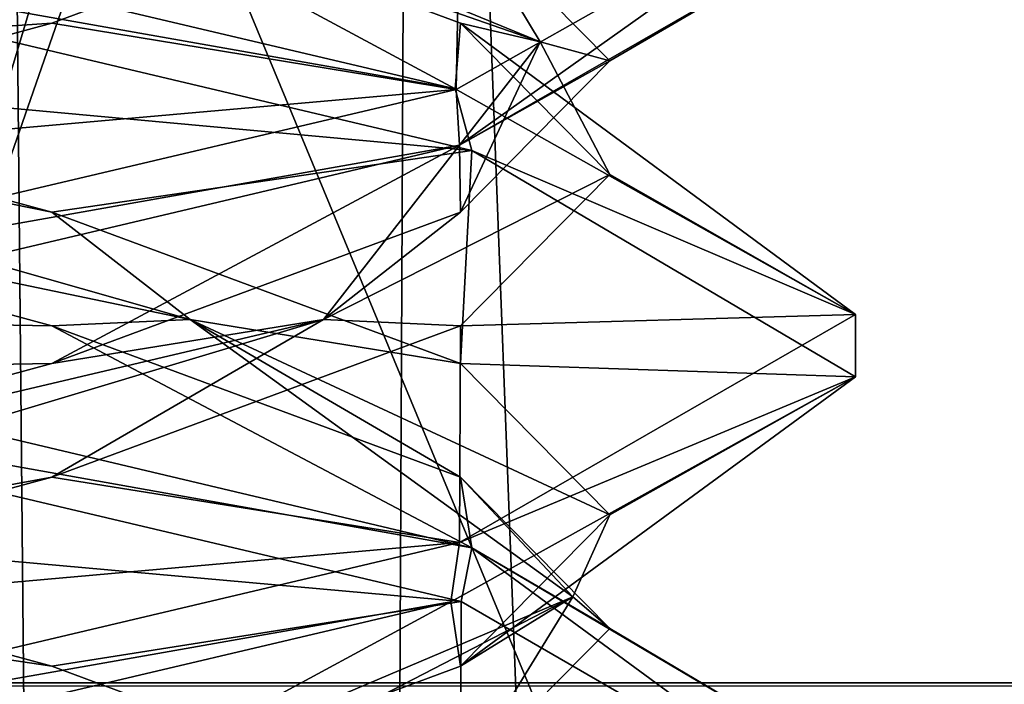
# Model space of a CAD drawing. Header units: millimetres. Extents: x -18.9 to 18.9, y -8.8 to 59.9.
# Tile 260 of 463: x 0.6 to 1.7, y 26.6 to 27.3. Entities that reach past the tile are written whole.
import ezdxf

# ---------------------------------------------------------------- set-up
doc = ezdxf.new("R2010")
doc.units = ezdxf.units.MM
doc.header["$LTSCALE"] = 65.185185
for name, color, linetype in [('1284', 7, 'CONTINUOUS'), ('1470', 7, 'CONTINUOUS'), ('1585', 7, 'CONTINUOUS'), ('1603', 7, 'CONTINUOUS'), ('2084', 7, 'CONTINUOUS'), ('3175', 7, 'CONTINUOUS'), ('3176', 7, 'CONTINUOUS'), ('3177', 7, 'CONTINUOUS'), ('3178', 7, 'CONTINUOUS'), ('3179', 7, 'CONTINUOUS'), ('3180', 7, 'CONTINUOUS'), ('3181', 7, 'CONTINUOUS'), ('3182', 7, 'CONTINUOUS'), ('3183', 7, 'CONTINUOUS'), ('3196', 7, 'CONTINUOUS'), ('3197', 7, 'CONTINUOUS'), ('3198', 7, 'CONTINUOUS'), ('3288', 7, 'CONTINUOUS')]:
    doc.layers.add(name, color=color, linetype=linetype)

msp = doc.modelspace()

# ---------------------------------------------------------------- linework, layer by layer
at = {"layer": '1284', "color": 7, "linetype": 'Continuous'}
for points in [[(-0.8623, -3.5, -10.5837), (0.5552, 29.6513, -10.5046), (0.8623, -3.5, -10.5837), (-0.8623, -3.5, -10.5837)], [(0.5552, 29.6513, -10.5046), (1.0117, 29.5867, -10.6356), (0.8623, -3.5, -10.5837), (0.5552, 29.6513, -10.5046)], [(0.8623, -3.5, -10.5837), (1.0117, 29.5867, -10.6356), (2.2698, -3.5, -11.5768), (0.8623, -3.5, -10.5837)], [(1.0117, 29.5867, -10.6356), (2.3164, 29.5009, -11.6397), (2.2698, -3.5, -11.5768), (1.0117, 29.5867, -10.6356)]]:
    msp.add_3dface(points, dxfattribs=at)
at = {"layer": '1470', "color": 7, "linetype": 'Continuous'}
for points in [[(0.3635, 34.4, 12.6948), (0.3674, 26.5965, 12.831), (1.7404, 34.4, 12.6554), (0.3635, 34.4, 12.6948)], [(1.7404, 34.4, 12.6554), (0.3674, 26.5965, 12.831), (2.1679, 34.2568, 12.6456), (1.7404, 34.4, 12.6554)], [(0.3674, 26.5965, 12.831), (2.6492, 34.2035, 12.6328), (2.1679, 34.2568, 12.6456), (0.3674, 26.5965, 12.831)], [(3.0156, 26.5965, 12.7551), (3.0118, 34.2035, 12.6224), (0.3674, 26.5965, 12.831), (3.0156, 26.5965, 12.7551)], [(3.0118, 34.2035, 12.6224), (2.6492, 34.2035, 12.6328), (0.3674, 26.5965, 12.831), (3.0118, 34.2035, 12.6224)]]:
    msp.add_3dface(points, dxfattribs=at)
at = {"layer": '1585', "color": 7, "linetype": 'Continuous'}
for points in [[(2.05, 34.2851, 11.6876), (2.05, 24.4, 11.5151), (-2.05, 34.2851, 11.6876), (2.05, 34.2851, 11.6876)], [(2.05, 24.4, 11.5151), (-2.05, 24.4, 11.5151), (-2.05, 34.2851, 11.6876), (2.05, 24.4, 11.5151)]]:
    msp.add_3dface(points, dxfattribs=at)
at = {"layer": '1603', "color": 7, "linetype": 'Continuous'}
for points in [[(8.7, 26.207, -7.5683), (8.7, 34.207, -7.8476), (-8.7, 34.207, -7.8476), (8.7, 26.207, -7.5683)], [(8.7, 26.207, -7.5683), (-8.7, 34.207, -7.8476), (8.3357, 26.3664, -7.5738), (8.7, 26.207, -7.5683)], [(-8.7, 34.207, -7.8476), (-7.4112, 26.593, -7.5817), (7.4112, 26.593, -7.5817), (-8.7, 34.207, -7.8476)], [(8.3357, 26.3664, -7.5738), (-8.7, 34.207, -7.8476), (8.071, 26.4665, -7.5773), (8.3357, 26.3664, -7.5738)], [(8.071, 26.4665, -7.5773), (-8.7, 34.207, -7.8476), (8.007, 26.4875, -7.5781), (8.071, 26.4665, -7.5773)], [(8.007, 26.4875, -7.5781), (-8.7, 34.207, -7.8476), (7.4112, 26.593, -7.5817), (8.007, 26.4875, -7.5781)]]:
    msp.add_3dface(points, dxfattribs=at)
at = {"layer": '2084', "color": 7, "linetype": 'Continuous'}
for points in [[(3.0156, 26.5965, 12.7551), (0.3674, 26.5965, 12.831), (0.3691, 26.4573, 12.8907), (3.0156, 26.5965, 12.7551)], [(3.0156, 26.5965, 12.7551), (0.3691, 26.4573, 12.8907), (3.0173, 26.4573, 12.8149), (3.0156, 26.5965, 12.7551)]]:
    msp.add_3dface(points, dxfattribs=at)
at = {"layer": '3175', "color": 7, "linetype": 'Continuous'}
for points in [[(1.0601, 27.2498, -12.2387), (1.5, 27.4981, -13.291), (1.0647, 27.4896, -12.6853), (1.0601, 27.2498, -12.2387)], [(0.6147, 27.3229, -12.2353), (1.0601, 27.2498, -12.2387), (1.0647, 27.4896, -12.6853), (0.6147, 27.3229, -12.2353)], [(0, 27.1562, -12.0706), (1.0601, 27.2498, -12.2387), (0.6147, 27.3229, -12.2353), (0, 27.1562, -12.0706)], [(0, 27, -11.8), (1.0601, 27.2498, -12.2387), (0, 27.1562, -12.0706), (0, 27, -11.8)]]:
    msp.add_3dface(points, dxfattribs=at)
at = {"layer": '3176', "color": 7, "linetype": 'Continuous'}
for points in [[(0.3088, 27.3021, -12.1474), (1.0647, 27.4896, -12.6853), (1.1213, 27.6076, -12.8919), (0.3088, 27.3021, -12.1474)], [(0.3088, 27.3021, -12.1474), (1.1213, 27.6076, -12.8919), (0.6147, 27.4479, -12.2353), (0.3088, 27.3021, -12.1474)], [(0.6147, 27.3229, -12.2353), (1.0647, 27.4896, -12.6853), (0.3088, 27.3021, -12.1474), (0.6147, 27.3229, -12.2353)], [(0, 27.2812, -12.0706), (0.3088, 27.3021, -12.1474), (0.6147, 27.4479, -12.2353), (0, 27.2812, -12.0706)], [(0, 27.1562, -12.0706), (0.6147, 27.3229, -12.2353), (0.3088, 27.3021, -12.1474), (0, 27.1562, -12.0706)]]:
    msp.add_3dface(points, dxfattribs=at)
at = {"layer": '3177', "color": 7, "linetype": 'Continuous'}
msp.add_3dface([(0, 27.4375, -11.8), (0, 27.2812, -12.0706), (0.6147, 27.4479, -12.2353), (0, 27.4375, -11.8)], dxfattribs=at)
at = {"layer": '3178', "color": 7, "linetype": 'Continuous'}
msp.add_3dface([(0.6147, 26.4896, -14.3647), (0, 26.5, -14.8), (0, 26.6562, -14.5294), (0.6147, 26.4896, -14.3647)], dxfattribs=at)
at = {"layer": '3179', "color": 7, "linetype": 'Continuous'}
for points in [[(0.6147, 26.6146, -14.3647), (0.104, 26.691, -14.4887), (0, 26.7812, -14.5294), (0.6147, 26.6146, -14.3647)], [(0.6147, 26.4896, -14.3647), (0, 26.6562, -14.5294), (0.104, 26.691, -14.4887), (0.6147, 26.4896, -14.3647)], [(1.0334, 26.3854, -13.8966), (0.6147, 26.4896, -14.3647), (0.104, 26.691, -14.4887), (1.0334, 26.3854, -13.8966)], [(1.0334, 26.3854, -13.8966), (0.104, 26.691, -14.4887), (1.0647, 26.4479, -13.9147), (1.0334, 26.3854, -13.8966)], [(1.0647, 26.4479, -13.9147), (0.104, 26.691, -14.4887), (0.6147, 26.6146, -14.3647), (1.0647, 26.4479, -13.9147)]]:
    msp.add_3dface(points, dxfattribs=at)
at = {"layer": '3180', "color": 7, "linetype": 'Continuous'}
for points in [[(0, 26.7812, -14.5294), (0, 26.9375, -14.8), (1.0656, 26.686, -14.3557), (0, 26.7812, -14.5294)], [(0.6147, 26.6146, -14.3647), (0, 26.7812, -14.5294), (1.0656, 26.686, -14.3557), (0.6147, 26.6146, -14.3647)], [(1.0647, 26.4479, -13.9147), (0.6147, 26.6146, -14.3647), (1.0656, 26.686, -14.3557), (1.0647, 26.4479, -13.9147)], [(1.5, 26.435, -13.2881), (1.0647, 26.4479, -13.9147), (1.0656, 26.686, -14.3557), (1.5, 26.435, -13.2881)]]:
    msp.add_3dface(points, dxfattribs=at)
at = {"layer": '3181', "color": 7, "linetype": 'Continuous'}
for points in [[(0.6147, 26.9896, -14.3647), (0, 27, -14.8), (0, 27.1562, -14.5294), (0.6147, 26.9896, -14.3647)], [(1.0774, 26.7449, -14.3436), (0, 27, -14.8), (0.6147, 26.9896, -14.3647), (1.0774, 26.7449, -14.3436)], [(1.0647, 26.8229, -13.9147), (1.0774, 26.7449, -14.3436), (0.6147, 26.9896, -14.3647), (1.0647, 26.8229, -13.9147)], [(1.2294, 26.6562, -13.3), (1.0774, 26.7449, -14.3436), (1.0647, 26.8229, -13.9147), (1.2294, 26.6562, -13.3)], [(1.4999, 26.4958, -13.2804), (1.0774, 26.7449, -14.3436), (1.2294, 26.6562, -13.3), (1.4999, 26.4958, -13.2804)], [(1.0647, 26.4896, -12.6853), (1.4999, 26.4958, -13.2804), (1.2294, 26.6562, -13.3), (1.0647, 26.4896, -12.6853)]]:
    msp.add_3dface(points, dxfattribs=at)
at = {"layer": '3182', "color": 7, "linetype": 'Continuous'}
for points in [[(0.767, 26.9965, -14.2141), (0, 27.1562, -14.5294), (-0.3088, 27.3021, -14.4526), (0.767, 26.9965, -14.2141)], [(0.767, 26.9965, -14.2141), (-0.3088, 27.3021, -14.4526), (0.6147, 27.1146, -14.3647), (0.767, 26.9965, -14.2141)], [(0.6147, 27.1146, -14.3647), (-0.3088, 27.3021, -14.4526), (0, 27.2812, -14.5294), (0.6147, 27.1146, -14.3647)], [(0.6147, 26.9896, -14.3647), (0, 27.1562, -14.5294), (0.767, 26.9965, -14.2141), (0.6147, 26.9896, -14.3647)], [(1.0647, 26.9479, -13.9147), (0.767, 26.9965, -14.2141), (0.6147, 27.1146, -14.3647), (1.0647, 26.9479, -13.9147)], [(1.0647, 26.8229, -13.9147), (0.6147, 26.9896, -14.3647), (0.767, 26.9965, -14.2141), (1.0647, 26.8229, -13.9147)], [(1.1887, 26.691, -13.196), (1.0647, 26.8229, -13.9147), (0.767, 26.9965, -14.2141), (1.1887, 26.691, -13.196)], [(1.1887, 26.691, -13.196), (0.767, 26.9965, -14.2141), (1.2294, 26.7812, -13.3), (1.1887, 26.691, -13.196)], [(1.2294, 26.7812, -13.3), (0.767, 26.9965, -14.2141), (1.0647, 26.9479, -13.9147), (1.2294, 26.7812, -13.3)], [(1.2294, 26.6562, -13.3), (1.0647, 26.8229, -13.9147), (1.1887, 26.691, -13.196), (1.2294, 26.6562, -13.3)], [(1.0647, 26.6146, -12.6853), (1.1887, 26.691, -13.196), (1.2294, 26.7812, -13.3), (1.0647, 26.6146, -12.6853)], [(0.5966, 26.3854, -12.2666), (1.0647, 26.4896, -12.6853), (1.1887, 26.691, -13.196), (0.5966, 26.3854, -12.2666)], [(0.5966, 26.3854, -12.2666), (1.1887, 26.691, -13.196), (0.6147, 26.4479, -12.2353), (0.5966, 26.3854, -12.2666)], [(0.6147, 26.4479, -12.2353), (1.1887, 26.691, -13.196), (1.0647, 26.6146, -12.6853), (0.6147, 26.4479, -12.2353)], [(1.0647, 26.4896, -12.6853), (1.2294, 26.6562, -13.3), (1.1887, 26.691, -13.196), (1.0647, 26.4896, -12.6853)]]:
    msp.add_3dface(points, dxfattribs=at)
at = {"layer": '3183', "color": 7, "linetype": 'Continuous'}
for points in [[(0, 27.2812, -14.5294), (0, 27.4375, -14.8), (1.0774, 27.1824, -14.3436), (0, 27.2812, -14.5294)], [(0.6147, 27.1146, -14.3647), (0, 27.2812, -14.5294), (1.0774, 27.1824, -14.3436), (0.6147, 27.1146, -14.3647)], [(1.0647, 26.9479, -13.9147), (0.6147, 27.1146, -14.3647), (1.0774, 27.1824, -14.3436), (1.0647, 26.9479, -13.9147)], [(1.4999, 26.9333, -13.2804), (1.0647, 26.9479, -13.9147), (1.0774, 27.1824, -14.3436), (1.4999, 26.9333, -13.2804)], [(1.2294, 26.7812, -13.3), (1.0647, 26.9479, -13.9147), (1.4999, 26.9333, -13.2804), (1.2294, 26.7812, -13.3)], [(1.0543, 26.6856, -12.233), (1.0647, 26.6146, -12.6853), (1.4999, 26.9333, -13.2804), (1.0543, 26.6856, -12.233)], [(1.0647, 26.6146, -12.6853), (1.2294, 26.7812, -13.3), (1.4999, 26.9333, -13.2804), (1.0647, 26.6146, -12.6853)], [(0, 26.4375, -11.8), (0.6147, 26.4479, -12.2353), (1.0543, 26.6856, -12.233), (0, 26.4375, -11.8)], [(0.6147, 26.4479, -12.2353), (1.0647, 26.6146, -12.6853), (1.0543, 26.6856, -12.233), (0.6147, 26.4479, -12.2353)]]:
    msp.add_3dface(points, dxfattribs=at)
at = {"layer": '3196', "color": 7, "linetype": 'Continuous'}
for points in [[(0, 27.5, -14.8), (0.6147, 27.4896, -14.3647), (1.059, 27.2505, -14.3624), (0, 27.5, -14.8)], [(0.6147, 27.4896, -14.3647), (1.0647, 27.3229, -13.9147), (1.059, 27.2505, -14.3624), (0.6147, 27.4896, -14.3647)], [(1.059, 27.2505, -14.3624), (1.0647, 27.3229, -13.9147), (1.5, 27.0018, -13.3084), (1.059, 27.2505, -14.3624)], [(1.0647, 27.3229, -13.9147), (1.2294, 27.1562, -13.3), (1.5, 27.0018, -13.3084), (1.0647, 27.3229, -13.9147)], [(1.2294, 27.1562, -13.3), (1.0647, 26.9896, -12.6853), (1.5, 27.0018, -13.3084), (1.2294, 27.1562, -13.3)], [(1.5, 27.0018, -13.3084), (1.0647, 26.9896, -12.6853), (1.0639, 26.751, -12.2426), (1.5, 27.0018, -13.3084)], [(1.0647, 26.9896, -12.6853), (0.6147, 26.8229, -12.2353), (1.0639, 26.751, -12.2426), (1.0647, 26.9896, -12.6853)], [(0.6147, 26.8229, -12.2353), (0, 26.6562, -12.0706), (1.0639, 26.751, -12.2426), (0.6147, 26.8229, -12.2353)], [(0, 26.6562, -12.0706), (0, 26.5, -11.8), (1.0639, 26.751, -12.2426), (0, 26.6562, -12.0706)]]:
    msp.add_3dface(points, dxfattribs=at)
at = {"layer": '3197', "color": 7, "linetype": 'Continuous'}
for points in [[(1.1526, 27.3021, -13.6088), (0.6147, 27.4896, -14.3647), (0.4081, 27.6076, -14.4213), (1.1526, 27.3021, -13.6088)], [(1.1526, 27.3021, -13.6088), (0.4081, 27.6076, -14.4213), (1.0647, 27.4479, -13.9147), (1.1526, 27.3021, -13.6088)], [(1.0647, 27.3229, -13.9147), (0.6147, 27.4896, -14.3647), (1.1526, 27.3021, -13.6088), (1.0647, 27.3229, -13.9147)], [(1.2294, 27.2812, -13.3), (1.1526, 27.3021, -13.6088), (1.0647, 27.4479, -13.9147), (1.2294, 27.2812, -13.3)], [(1.2294, 27.1562, -13.3), (1.0647, 27.3229, -13.9147), (1.1526, 27.3021, -13.6088), (1.2294, 27.1562, -13.3)], [(0.9141, 26.9965, -12.533), (1.2294, 27.1562, -13.3), (1.1526, 27.3021, -13.6088), (0.9141, 26.9965, -12.533)], [(0.9141, 26.9965, -12.533), (1.1526, 27.3021, -13.6088), (1.0647, 27.1146, -12.6853), (0.9141, 26.9965, -12.533)], [(1.0647, 27.1146, -12.6853), (1.1526, 27.3021, -13.6088), (1.2294, 27.2812, -13.3), (1.0647, 27.1146, -12.6853)], [(1.0647, 26.9896, -12.6853), (1.2294, 27.1562, -13.3), (0.9141, 26.9965, -12.533), (1.0647, 26.9896, -12.6853)], [(0.6147, 26.9479, -12.2353), (0.9141, 26.9965, -12.533), (1.0647, 27.1146, -12.6853), (0.6147, 26.9479, -12.2353)], [(-0.104, 26.691, -12.1113), (0.6147, 26.8229, -12.2353), (0.9141, 26.9965, -12.533), (-0.104, 26.691, -12.1113)], [(-0.104, 26.691, -12.1113), (0.9141, 26.9965, -12.533), (0, 26.7812, -12.0706), (-0.104, 26.691, -12.1113)], [(0, 26.7812, -12.0706), (0.9141, 26.9965, -12.533), (0.6147, 26.9479, -12.2353), (0, 26.7812, -12.0706)], [(0.6147, 26.8229, -12.2353), (1.0647, 26.9896, -12.6853), (0.9141, 26.9965, -12.533), (0.6147, 26.8229, -12.2353)], [(0, 26.6562, -12.0706), (0.6147, 26.8229, -12.2353), (-0.104, 26.691, -12.1113), (0, 26.6562, -12.0706)]]:
    msp.add_3dface(points, dxfattribs=at)
at = {"layer": '3198', "color": 7, "linetype": 'Continuous'}
for points in [[(1.2294, 27.2812, -13.3), (1.0647, 27.4479, -13.9147), (1.5, 27.4393, -13.3084), (1.2294, 27.2812, -13.3)], [(1.0639, 27.1885, -12.2426), (1.2294, 27.2812, -13.3), (1.5, 27.4393, -13.3084), (1.0639, 27.1885, -12.2426)], [(1.0647, 27.1146, -12.6853), (1.2294, 27.2812, -13.3), (1.0639, 27.1885, -12.2426), (1.0647, 27.1146, -12.6853)], [(0, 26.9375, -11.8), (0.6147, 26.9479, -12.2353), (1.0639, 27.1885, -12.2426), (0, 26.9375, -11.8)], [(0.6147, 26.9479, -12.2353), (1.0647, 27.1146, -12.6853), (1.0639, 27.1885, -12.2426), (0.6147, 26.9479, -12.2353)], [(0, 26.9375, -11.8), (0, 26.7812, -12.0706), (0.6147, 26.9479, -12.2353), (0, 26.9375, -11.8)]]:
    msp.add_3dface(points, dxfattribs=at)
at = {"layer": '3288', "color": 7, "linetype": 'Continuous'}
for points in [[(0, 27.4375, -14.8), (0, 27.5, -14.8), (1.059, 27.2505, -14.3624), (0, 27.4375, -14.8)], [(1.5, 27.4981, -13.291), (1.0601, 27.2498, -12.2387), (1.0639, 27.1885, -12.2426), (1.5, 27.4981, -13.291)], [(1.5, 27.4981, -13.291), (1.0639, 27.1885, -12.2426), (1.5, 27.4393, -13.3084), (1.5, 27.4981, -13.291)], [(1.0774, 27.1824, -14.3436), (0, 27.4375, -14.8), (1.059, 27.2505, -14.3624), (1.0774, 27.1824, -14.3436)], [(1.0601, 27.2498, -12.2387), (0, 27, -11.8), (1.0639, 27.1885, -12.2426), (1.0601, 27.2498, -12.2387)], [(1.0774, 27.1824, -14.3436), (1.059, 27.2505, -14.3624), (1.5, 27.0018, -13.3084), (1.0774, 27.1824, -14.3436)], [(0, 27, -11.8), (0, 26.9375, -11.8), (1.0639, 27.1885, -12.2426), (0, 27, -11.8)], [(1.4999, 26.9333, -13.2804), (1.0774, 27.1824, -14.3436), (1.5, 27.0018, -13.3084), (1.4999, 26.9333, -13.2804)], [(0, 26.9375, -14.8), (0, 27, -14.8), (1.0774, 26.7449, -14.3436), (0, 26.9375, -14.8)], [(1.4999, 26.9333, -13.2804), (1.5, 27.0018, -13.3084), (1.0639, 26.751, -12.2426), (1.4999, 26.9333, -13.2804)], [(1.0656, 26.686, -14.3557), (0, 26.9375, -14.8), (1.0774, 26.7449, -14.3436), (1.0656, 26.686, -14.3557)], [(1.0543, 26.6856, -12.233), (1.4999, 26.9333, -13.2804), (1.0639, 26.751, -12.2426), (1.0543, 26.6856, -12.233)], [(0, 26.5, -11.8), (1.0543, 26.6856, -12.233), (1.0639, 26.751, -12.2426), (0, 26.5, -11.8)], [(1.5, 26.435, -13.2881), (1.0656, 26.686, -14.3557), (1.0774, 26.7449, -14.3436), (1.5, 26.435, -13.2881)], [(1.5, 26.435, -13.2881), (1.0774, 26.7449, -14.3436), (1.4999, 26.4958, -13.2804), (1.5, 26.435, -13.2881)], [(0, 26.5, -11.8), (0, 26.4375, -11.8), (1.0543, 26.6856, -12.233), (0, 26.5, -11.8)]]:
    msp.add_3dface(points, dxfattribs=at)

doc.saveas('drawing.dxf')
